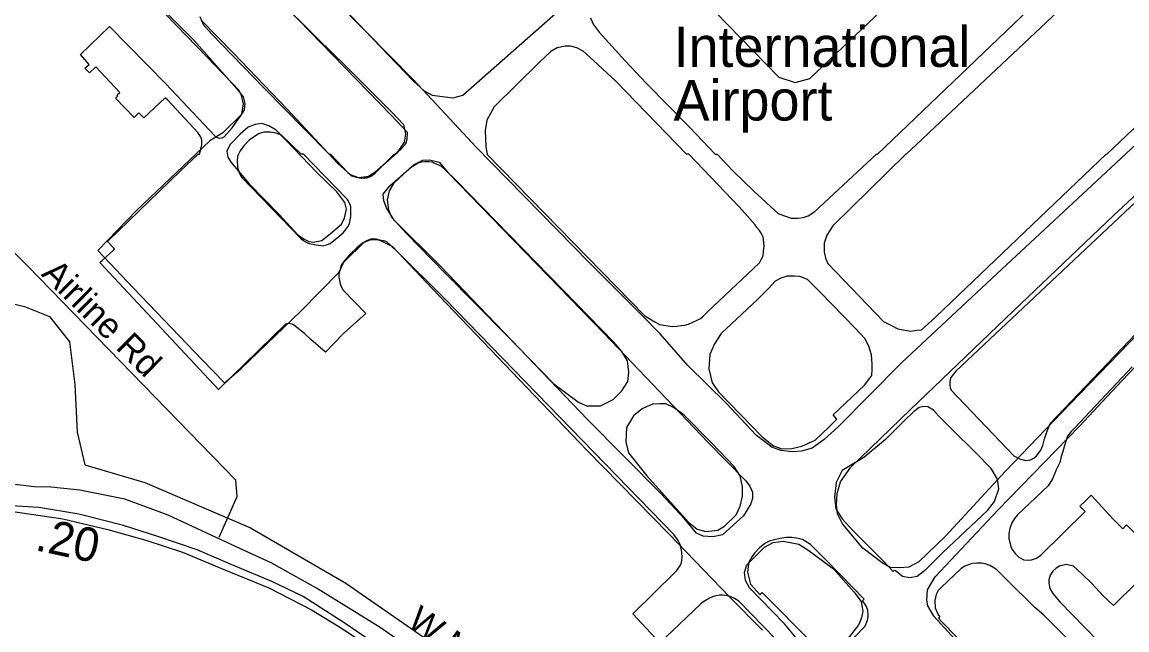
# Model space of a CAD drawing. Extents: x 1662474 to 1856135, y 779280 to 917889.
# Drawn here: x 1718426 to 1722535, y 853233 to 855491 of the extents above; entities that cross this region are included whole.
import ezdxf

# ---------------------------------------------------------------- set-up
doc = ezdxf.new("R2010")
doc.units = 0
for name, color, linetype in [('Exist Aviation Commercial or Municipal Label', 7, 'Continuous'), ('Exist Aviation Commercial or Municipal Perimeter Paved', 7, 'Continuous'), ('Exist Boundary Political City Limit New', 7, 'Continuous'), ('Exist Railroad Mainline', 7, 'Continuous'), ('Exist Road Non-System Type 51', 7, 'Continuous'), ('Exist Road Non-System Type 51 Label', 7, 'Continuous'), ('Exist Road Secondary Mileage Tenths English Label', 7, 'Continuous'), ('Exist Road Secondary Type 51 Label', 7, 'Continuous'), ('Exist Road Secondary Type 51 Undivided 4 Lane Attributed', 7, 'Continuous'), ('Map Preparation Boundary City Limit Buffer Line', 7, 'Continuous')]:
    doc.layers.add(name, color=color, linetype=linetype)

msp = doc.modelspace()

# ---------------------------------------------------------------- linework, layer by layer
at = {"layer": 'Exist Aviation Commercial or Municipal Perimeter Paved'}
for points in [[(1721986.5, 853097.5), (1721816.4, 853283.4), (1721794.7, 853321.7), (1721791, 853343.8), (1721793.4, 853381.7), (1721821.9, 853429.4), (1722054.7, 853677.2), (1722358.4, 853990.1), (1722496.1, 854136.8), (1722814, 854471.7), (1723095.4, 854766.9), (1723297.9, 854976.9), (1723433.6, 855121.4), (1723688.7, 855388.9), (1724010.5, 855723.7), (1724324, 856028.7), (1724679.9, 856359), (1725023.8, 856681.6), (1725298.6, 856934.9)], [(1722867, 855315.4), (1722474.8, 854949.4), (1722070.3, 854573.5), (1721696.3, 854225.1), (1721461.5, 853987.6), (1721408.9, 853940), (1721364.7, 853908.5), (1721324.4, 853896.9), (1721291.4, 853894.4), (1721248.4, 853899.7), (1721214.5, 853912), (1721156.9, 853954.6), (1721044.1, 854075.9), (1720901.5, 854215.5), (1720798.6, 854332.7), (1720729.2, 854403.3), (1720537.3, 854595.5), (1720291.6, 854846.2), (1720113.5, 855028.1), (1720018.5, 855131.1), (1719881.8, 855276.6), (1719705.5, 855454.7), (1719424.6, 855749.7)], [(1722539.2, 855741.8), (1722510.6, 855733.9), (1722482.1, 855718), (1722359.2, 855609.4), (1721799.2, 855080.6), (1721771.1, 855054), (1721713.9, 855000), (1721712.9, 855000), (1721440.8, 854733.8), (1721419.4, 854699), (1721408.8, 854669.7), (1721408.8, 854637.7), (1721414.1, 854613.6), (1721422.1, 854594.9), (1721630.2, 854378.8), (1721662.2, 854362.8), (1721683.2, 854351.9), (1721729.5, 854342.5)], [(1719489.4, 855674.8), (1719698.9, 855460.8), (1719880, 855273.7), (1719921.1, 855235.7), (1719951.6, 855220), (1720000, 855213.9), (1720027.4, 855210.5), (1720065, 855219.4), (1720598.5, 855690.8)], [(1718858.7, 855631.6), (1719066.6, 855423.2), (1719224.8, 855243.5), (1719248.6, 855213.2), (1719254.3, 855189.1), (1719252, 855165.3), (1719239.8, 855145.4), (1719173.1, 855079.9), (1719124.8, 855050.5), (1718851.6, 854791.1), (1718707.9, 854642.6), (1718840.6, 854503.2), (1719096.1, 854236.3), (1719179.2, 854151.3), (1719239.8, 854202.7), (1719464.3, 854418.7), (1719603.9, 854561.3), (1719624.3, 854601.1), (1719701.3, 854676.2), (1719723.3, 854685.9), (1719743.5, 854685.7), (1719763.4, 854677.5), (1719803.2, 854657.1), (1719951.7, 854501.6), (1720276.3, 854162), (1720527.7, 853899.2), (1720830.7, 853589.8), (1721056.5, 853355.3), (1721179.2, 853232)], [(1719370.6, 855584.1), (1719525.2, 855430.5), (1719630.1, 855327.3), (1719711.3, 855246.4)], [(1719143, 855068.2), (1719148, 855063.8), (1719155.6, 855061.4), (1719162.1, 855060.6), (1719170.1, 855061.5), (1719177.5, 855065.5), (1719206.8, 855098.4), (1719243.2, 855149), (1719250.1, 855187.7), (1719242.5, 855218.5), (1719233.6, 855237.2), (1719114.6, 855360.6), (1718920.4, 855560.8)], [(1720540.2, 855507), (1720549.9, 855483.5), (1720572.5, 855453.9), (1720669.1, 855347.8), (1720747.5, 855265), (1720909.9, 855099.2), (1721003, 855000), (1721010.5, 855000), (1721069.1, 854939.2), (1721147, 854862.9), (1721238.1, 854780.4), (1721261.9, 854771.1), (1721286, 854763.1), (1721312.6, 854763.1), (1721331.4, 854765.8), (1721350, 854771.1), (1721374, 854787.1), (1721603.5, 855000), (1721607.6, 855000), (1722198, 855564.2)], [(1719711.3, 855246.4), (1719800.5, 855157.4), (1719844, 855111.1), (1719851.7, 855074.9), (1719847.3, 855045), (1719818.8, 855003.1), (1719738.1, 854931.9), (1719713.8, 854918.2), (1719677.9, 854912.4), (1719647.1, 854923.4), (1719600.3, 854965.4), (1719412.4, 855167.5), (1719212.3, 855375.7), (1719091.5, 855499)], [(1721909.8, 852499.5), (1721091.4, 853338.9), (1721074.9, 853349.6), (1721062.9, 853355.1), (1721044.9, 853360.9), (1721031, 853361.7), (1721019.4, 853361.2), (1721006.5, 853359.9), (1720994.1, 853355.1), (1720982, 853350.4), (1720970, 853343.8), (1720958.2, 853335.8), (1720949.9, 853329.5), (1720897.2, 853279.4), (1720797.6, 853185.1), (1720698, 853292.9), (1720852.4, 853445.2), (1720860.6, 853453.4), (1720869.1, 853464), (1720874.1, 853473), (1720878.2, 853483.6), (1720879.8, 853492.2), (1720880.8, 853501.2), (1720879.8, 853519.9), (1720877.1, 853536.5), (1720873.6, 853550.5), (1720869.1, 853560.1), (1720863.6, 853568.7), (1720849.6, 853586.9), (1720000, 854462.2), (1719817.9, 854641), (1719782.1, 854675), (1719776.5, 854676.9), (1719750.2, 854682.5), (1719748.4, 854682.5), (1719722.2, 854682.5), (1719694.1, 854671.2), (1719692.2, 854669.4), (1719677.4, 854657.7), (1719671.6, 854652.5), (1719647.4, 854630), (1719645.5, 854628.2), (1719623, 854602), (1719613.6, 854590.8), (1719611.2, 854584.4), (1719606.1, 854562.8), (1719604.2, 854556.5), (1719604.5, 854543.6), (1719606.2, 854530.8), (1719609.5, 854518.4), (1719614.4, 854506.4), (1719620.5, 854495), (1719704.8, 854408.6), (1719634.5, 854346.2), (1719619.9, 854333.2), (1719553.9, 854264.4), (1719499.9, 854312.4), (1719475.9, 854333.7), (1719435.9, 854366.2), (1719430.2, 854368.9), (1719423.2, 854370.2), (1719414.6, 854370.9), (1719406, 854368.4), (1719156.9, 854126.5), (1718715, 854597.9), (1718724.4, 854605.8), (1718767.5, 854645), (1718769.4, 854648.8), (1718743.1, 854676.9), (1718745, 854676.9), (1718975.8, 854899.9), (1719013.9, 854937.6), (1719081.1, 855000), (1719085.8, 855000), (1719091, 855018.9), (1719094.6, 855035.1), (1719094.6, 855053.4), (1719089.9, 855065.9), (1719079.5, 855081.5), (1718967.5, 855201.8), (1718957.6, 855210.2), (1718879.2, 855135.5), (1718860.5, 855153.8), (1718843.2, 855137.1), (1718773.2, 855208.1), (1718782.1, 855216.9), (1718780.1, 855220.6), (1718789, 855230), (1718700.4, 855324.6), (1718676.9, 855302.8), (1718659.1, 855320.5), (1718675.4, 855334), (1718643, 855371.6), (1718751.6, 855474.5), (1718960.5, 855262.2), (1719061.6, 855155.8), (1719143, 855068.2)], [(1720843.6, 854360.7), (1720861.6, 854361.5), (1720877.4, 854363.8), (1720890.8, 854365.4), (1720904.1, 854369.2), (1720920.6, 854376.4), (1720936.4, 854383.5), (1720948.9, 854389.8), (1720958.4, 854398.4), (1720975.6, 854414.1), (1721168.2, 854597.2), (1721175.2, 854609), (1721181.6, 854622.4), (1721183.1, 854640.5), (1721185.5, 854657), (1721184.8, 854674.2), (1721181.6, 854692.4), (1721175.2, 854706.5), (1721168.2, 854716.8), (1721158.8, 854728.5), (1721151.8, 854737.9), (1721094.4, 854803.2), (1720905.6, 855000), (1720897.6, 855000), (1720635.5, 855270.7), (1720550.6, 855349.2), (1720513.1, 855383.1), (1720488.8, 855396.2), (1720466.1, 855402.2), (1720445.2, 855401.4), (1720416.5, 855395.2), (1720392.9, 855382.2), (1720349.4, 855341.4), (1720182.1, 855176.9), (1720153.9, 855126.7), (1720147.9, 855088.4), (1720151.2, 855027.4), (1720156, 855000), (1720154.2, 855000), (1720741.5, 854400.1), (1720779.1, 854377.2), (1720797.2, 854367.8), (1720811.4, 854364.6), (1720828.6, 854362.2), (1720843.6, 854360.7)], [(1721729.5, 854342.5), (1721753.8, 854346.7), (1721770.5, 854347.8), (1721782.4, 854357.4), (1721825.1, 854397.4), (1722457.6, 855000), (1722460.5, 855000), (1722803.9, 855326.9)], [(1719198.2, 855035.2), (1719188.1, 855011.4), (1719191, 854988.9), (1719203.6, 854969.2), (1719270.9, 854890.4), (1719383.6, 854775.3), (1719450.9, 854702.5), (1719474.8, 854684.2), (1719492.8, 854676.4), (1719509.2, 854674.1), (1719540.7, 854679.4), (1719573, 854705.2), (1719613.4, 854740.8), (1719625.7, 854764.5), (1719632.1, 854796.4), (1719626.4, 854820.6), (1719596.8, 854861), (1719521.5, 854933.8), (1719438.4, 855020.7), (1719370.9, 855089.5), (1719343.9, 855106.2), (1719317.2, 855114), (1719293.1, 855110.3), (1719266.9, 855100.6), (1719236.8, 855074.8), (1719198.2, 855035.2)], [(1721624.3, 853481.6), (1721552.8, 853536.3), (1721477.6, 853627.1), (1721458.1, 853664.1), (1721454.4, 853697.4), (1721456.9, 853739.4), (1721469.4, 853783.3), (1721507.9, 853837), (1721728.5, 854050.8), (1722112.8, 854418.9), (1722485, 854773.1), (1722751.8, 855020.6)], [(1720010.2, 854931.2), (1720212.3, 854723), (1720590.4, 854334.7), (1720976.5, 853930.4), (1721115.1, 853788.9), (1721132.9, 853766.8), (1721142.6, 853744.8), (1721142.3, 853720.8), (1721136.1, 853700.7), (1721109.6, 853657), (1721030.7, 853585.8), (1720994.8, 853578.1), (1720958.6, 853580.6), (1720934.8, 853592.7), (1720889.3, 853645.3), (1720802.3, 853738.3), (1720529, 854015.2), (1720247.9, 854308.3), (1719980.6, 854585.2), (1719810.2, 854755.2), (1719780.7, 854801.4), (1719771, 854827.6), (1719769.3, 854851.7), (1719793.6, 854883.4), (1719884.6, 854962.4), (1719916.7, 854978.1), (1719940.8, 854979.8), (1719976.6, 854971.5), (1720010.2, 854931.2)], [(1721251, 853905.7), (1721288.8, 853907), (1721326.4, 853915.1), (1721374.9, 853938), (1721426, 853986.4), (1721455.6, 854015.9), (1721442.1, 854032.1), (1721559.2, 854142.4), (1721579.4, 854167.9), (1721586.4, 854178.2), (1721587.9, 854200.2), (1721587.9, 854221.5), (1721584.8, 854254.5), (1721575.4, 854286.8), (1721560.4, 854315.1), (1721525.9, 854352.8), (1721394.6, 854487.2), (1721346.6, 854534.4), (1721318.4, 854545.4), (1721298.8, 854547.8), (1721271.1, 854546.9), (1721248.4, 854539.9), (1721226.8, 854528.2), (1721202.6, 854502.8), (1721160.9, 854461), (1721026.2, 854334.7), (1721000.8, 854295.7), (1720983.2, 854256.7), (1720980.5, 854202.9), (1720992.6, 854150.4), (1721015.5, 854116.8), (1721178.4, 853950), (1721220.1, 853916.4), (1721251, 853905.7)], [(1722797.1, 854561.9), (1722323.3, 854072.5), (1722082.4, 853820.9), (1721859.7, 853581.1), (1721760.5, 853486.1), (1721724.3, 853466.4), (1721690.2, 853462.9), (1721654.2, 853465.2), (1721624.3, 853481.6)], [(1722555, 854209.9), (1722339.4, 853982.5), (1722328, 853969.4), (1722313.6, 853952.1), (1722304.4, 853922.2), (1722296.4, 853895.8), (1722290.6, 853877.4), (1722284.9, 853855), (1722272.2, 853827.4), (1722257.9, 853794.7), (1722242.4, 853767.6), (1722127.9, 853660.2), (1722117, 853646.2), (1722106.8, 853630.5), (1722099.5, 853610), (1722095.9, 853591.2), (1722095.2, 853571.9), (1722100.1, 853553.2), (1722103.8, 853541.1), (1722109.1, 853530.2), (1722117.6, 853518.1), (1722132.8, 853503), (1722151.5, 853493.2), (1722167.9, 853491.5), (1722180.5, 853492.8), (1722198.1, 853499.4), (1722215, 853510.9), (1722380.2, 853672.2), (1722359.8, 853692.6), (1722379.6, 853710.9), (1722402.4, 853734), (1722484.2, 853644.2), (1722519.5, 853608.8), (1722533.9, 853623), (1722660.4, 853495.4), (1722484.8, 853323), (1722445.8, 853360.8), (1722405.4, 853403.7), (1722367.8, 853441.4), (1722336.5, 853470), (1722309.1, 853475.2), (1722284.5, 853470), (1722271.8, 853461.8), (1722259.6, 853451.1), (1722249, 853435.9), (1722244.4, 853419.2), (1722243.9, 853406), (1722247.9, 853386.2), (1722259.6, 853367.6), (1722284.9, 853336.7), (1722760.6, 852849.8)], [(1721726.8, 853427.4), (1721755, 853432.8), (1721788.6, 853458.4), (1721851.9, 853521.5), (1722016, 853676.2), (1722043, 853709.8), (1722059.1, 853756.9), (1722053.8, 853793.2), (1722029.5, 853832.2), (1721971.6, 853891.4), (1721884.1, 853978.8), (1721835.8, 854027.5), (1721815.5, 854049), (1721794, 854061.1), (1721777.9, 854062.4), (1721761.8, 854059.8), (1721741.5, 854043.6), (1721707.9, 854011.4), (1721636.5, 853939.8), (1721557.1, 853873.9), (1721476.4, 853825.4), (1721453.5, 853781), (1721446.8, 853725.9), (1721452.1, 853682.9), (1721476.4, 853645.2), (1721516.8, 853600.9), (1721631.1, 853486.5), (1721665, 853450.2), (1721668.9, 853453), (1721672.5, 853455.2), (1721699.8, 853432.8), (1721726.8, 853427.4)], [(1721133.8, 853486.6), (1721186.5, 853540.2), (1721218.7, 853557.7), (1721257, 853562.1), (1721314.8, 853550.8), (1721348.6, 853530.5), (1721443.8, 853459.5), (1721519.1, 853374.5), (1721546.6, 853338.3), (1721552.2, 853302.2), (1721547.9, 853278.1), (1721537.8, 853252.3), (1721476.8, 853174.9), (1721440.4, 853147.2), (1721420.5, 853139.4), (1721380.5, 853141.8), (1721342.6, 853158.4), (1721261.5, 853255.3), (1721130.8, 853388.6), (1721116.1, 853416.5), (1721112.9, 853445.6), (1721119.7, 853470.9), (1721133.8, 853486.6)], [(1722312.5, 853201.1), (1722225.9, 853287.7), (1722192.9, 853316.4), (1722088.6, 853418.2), (1722051.5, 853455.5), (1722039.4, 853463.4), (1722024.5, 853472.2), (1722007.8, 853478.4), (1721994.8, 853480.7), (1721977, 853481.1), (1721959.4, 853479.2), (1721945.9, 853474.6), (1721931.9, 853469), (1721917.9, 853460.7), (1721844.2, 853389.9), (1721833.4, 853379.4), (1721825.4, 853364.4), (1721820, 853341.5), (1721821.4, 853314.6), (1721833.5, 853289), (1721839.4, 853284), (1721834, 853276.7), (1721846.9, 853262.2), (1722073, 853030.9)]]:
    msp.add_lwpolyline(points, dxfattribs=at)
at = {"layer": 'Exist Boundary Political City Limit New'}
msp.add_lwpolyline([(1718313.6, 854462.4), (1718435, 854434.4), (1718528.4, 854397), (1718603, 854303.5), (1718621.8, 854144.6), (1718631, 853967.1), (1718659, 853845.6), (1718883.1, 853780.1), (1719275.1, 853611.9), (1719629.9, 853406.2), (1720451.4, 852836.1)], dxfattribs=at)
at = {"layer": 'Exist Railroad Mainline'}
msp.add_lwpolyline([(1719796.9, 853141.9), (1719620.1, 853261.7), (1719471, 853357.4), (1719355.4, 853412.6), (1719204, 853476.3), (1719077.1, 853530.3), (1718931, 853579.3), (1718803.2, 853620.5), (1718637.6, 853662.3), (1718487.8, 853688), (1718365.7, 853695.3), (1718295.5, 853686.1), (1718417.4, 853668.8), (1718577.4, 853644.9), (1718745, 853605.3), (1718886.7, 853565.6), (1719022.7, 853521.4), (1719173.9, 853458.5), (1719343.3, 853388.8), (1719502.5, 853306.9), (1719603.9, 853245.9), (1719735.1, 853160.5)], dxfattribs=at)
at = {"layer": 'Exist Road Non-System Type 51'}
msp.add_line((1719156.9, 854126.5), (1719155, 854124.6), dxfattribs=at)
for points in [[(1720765.9, 855774.2), (1721239.8, 855287.1), (1721301.1, 855266.6), (1721355.1, 855282.1), (1722247.9, 856129.1)], [(1719688.2, 854912), (1719699.9, 854912.2), (1719708, 854912.8), (1719722.1, 854918), (1719738.9, 854930.2), (1719810.4, 855000), (1719812.1, 855000), (1719834.2, 855019.6), (1719850.9, 855037), (1719853.9, 855043.2), (1719857.1, 855051.5), (1719858.1, 855057.2), (1719858.4, 855065.2), (1719858.8, 855072.5), (1719858.8, 855081.4), (1719798.6, 855145.8), (1719494.8, 855457.1), (1719385.1, 855571.1)], [(1719087.1, 855512.4), (1719099.2, 855482.8), (1719130.6, 855448), (1719325.9, 855246.4), (1719479.1, 855091.4), (1719568.1, 855000), (1719573.5, 855000), (1719637.9, 854931.9), (1719644.9, 854926.2), (1719652.6, 854919.9), (1719668.4, 854914.7), (1719681.2, 854912.8), (1719688.2, 854912)], [(1719546.2, 854660.5), (1719561.9, 854664.8), (1719571.6, 854668.2), (1719598.4, 854689.9), (1719603.8, 854694.4), (1719620.6, 854708.4), (1719638.6, 854731.2), (1719640.4, 854735.4), (1719642.5, 854739.4), (1719644.2, 854743.4), (1719648.1, 854768.8), (1719648.6, 854778), (1719649.2, 854789.9), (1719648.1, 854804.5), (1719645.6, 854813.2), (1719640.5, 854824.9), (1719639, 854828.4), (1719636.5, 854832.6), (1719632.8, 854836.4), (1719473, 855000), (1719463.6, 855000), (1719390.8, 855071.4), (1719371, 855079.2), (1719350, 855081.9), (1719325.5, 855081.9), (1719305.1, 855076.6), (1719270.1, 855052.9), (1719250.8, 855032), (1719237.1, 855012.7), (1719231.4, 855000), (1719229.5, 854996.6), (1719227.8, 854993), (1719225.8, 854972.5), (1719226.8, 854959.1), (1719227.8, 854952.2), (1719230.5, 854940.5), (1719232.9, 854933.1), (1719239.2, 854919.1), (1719242.8, 854914.1), (1719462.4, 854686.9), (1719463.4, 854686), (1719472.2, 854679.5), (1719474.9, 854677.1), (1719489.4, 854670.2), (1719494, 854668.2), (1719512.5, 854664.7), (1719519.5, 854663.1), (1719536.9, 854660.9), (1719546.2, 854660.5)], [(1722757, 855000), (1721898.1, 854193.8), (1721879.8, 854171), (1721877.4, 854161.9), (1721876.9, 854152), (1721876.9, 854143.4), (1721878, 854133.1), (1721881.1, 854123.9), (1722114.1, 853879.7), (1722134.9, 853868.2), (1722158.8, 853862.2)], [(1720577.4, 854065.7), (1720624.5, 854088.5), (1720656.9, 854120.8), (1720678.5, 854155.4), (1720682.8, 854191.1), (1720677.5, 854233.2), (1720656.4, 854266.8), (1720627, 854301.5), (1720487.2, 854445.5), (1720237.8, 854700.9), (1720041.9, 854901), (1720000, 854942.8), (1719985.8, 854954.2), (1719973, 854961.5), (1719963.5, 854965.2), (1719951.1, 854970.4), (1719939.1, 854972), (1719924.4, 854972.2), (1719910, 854970.8), (1719898.6, 854967.7), (1719866.4, 854947.5), (1719807.1, 854891), (1719791, 854864.1), (1719784.2, 854830.5), (1719788.4, 854794.2), (1719800.5, 854766), (1719855.6, 854705.4), (1720000, 854558.9), (1720225.9, 854329.8), (1720403.5, 854146.9), (1720495.4, 854079.1), (1720525, 854065.7), (1720577.4, 854065.7)], [(1719159.6, 853577.2), (1719226.1, 853728.4), (1719221.1, 853788.7), (1718447.6, 854584.8), (1718350.5, 854680.2), (1718293.4, 854738.8), (1718203.9, 854753.2)], [(1722158.8, 853862.2), (1722176.8, 853864.2), (1722188.2, 853871), (1722198.1, 853879.7), (1722207.2, 853891.2), (1722214.8, 853900.9), (1722221.6, 853917.6), (1722228.5, 853942.9), (1722238.2, 853971.6), (1722249.8, 853999.8), (1722807.9, 854583.2)], [(1720969.5, 853598.5), (1721013.9, 853603.9), (1721038.1, 853618.7), (1721081.1, 853660.4), (1721097.2, 853692.6), (1721105.4, 853730.2), (1721105.4, 853763.9), (1721096, 853805.6), (1721074.4, 853840.5), (1720992.8, 853925.2), (1720886.6, 854032.4), (1720848.8, 854058.7), (1720820.4, 854072.4), (1720798.4, 854073.4), (1720772, 854071.2), (1720751, 854062.9), (1720732.6, 854054.4), (1720700.2, 854028.8), (1720673.4, 853984.4), (1720670.8, 853932), (1720681.5, 853890.2), (1720750.1, 853805.6), (1720904.9, 853633.5), (1720937.1, 853606.5), (1720969.5, 853598.5)], [(1721519.1, 853203.5), (1721560.9, 853246.5), (1721570.2, 853269.4), (1721572.9, 853281.6), (1721572.9, 853290.5), (1721571.9, 853304.9), (1721566.2, 853319.1), (1721557.5, 853332.7), (1721551.6, 853340.6), (1721558, 853346.5), (1721471.2, 853436.4), (1721409.8, 853498.1), (1721358.6, 853549.8), (1721328.9, 853569), (1721305.5, 853574.2), (1721289.1, 853576.2), (1721267.4, 853575.8), (1721245, 853571.8), (1721223.1, 853567.9), (1721203.9, 853561.9), (1721188, 853553.9), (1721169.1, 853537.5), (1721149.8, 853517.8), (1721139.6, 853504.7), (1721128.9, 853484.5), (1721123.5, 853446.9), (1721135.6, 853402.5), (1721169.8, 853364.4), (1721178.9, 853372), (1721367, 853181.9)]]:
    msp.add_lwpolyline(points, dxfattribs=at)
at = {"layer": 'Exist Road Secondary Type 51 Undivided 4 Lane Attributed'}
msp.add_lwpolyline([(1723360.1, 850712.9), (1722589.8, 851212.3), (1722190.2, 851495.9), (1721851.9, 851726.9), (1721599.4, 851915.2), (1721318.9, 852111.8), (1721106.3, 852275.8), (1720869.7, 852447.9), (1720674.7, 852587.5), (1720469.9, 852731.4), (1720205.4, 852919.8), (1719958.8, 853102), (1719757.9, 853241.9), (1719521, 853388), (1719351.8, 853481.5), (1719220.2, 853542.6), (1718969, 853659), (1718807.6, 853718.3), (1718641.4, 853752.6), (1718532.7, 853763.6), (1718471.8, 853764.6), (1718174.3, 853799.4)], dxfattribs=at)
at = {"layer": 'Map Preparation Boundary City Limit Buffer Line'}
msp.add_lwpolyline([(1718313.6, 854462.4), (1718435, 854434.4), (1718528.4, 854397), (1718603, 854303.5), (1718621.8, 854144.6), (1718631, 853967.1), (1718659, 853845.6), (1718883.1, 853780.1), (1719275.1, 853611.9), (1719629.9, 853406.2), (1720451.4, 852836.1)], dxfattribs=at)

# ---------------------------------------------------------------- texts
at = {"layer": 'Exist Aviation Commercial or Municipal Label'}
for s, p in [('International', (1720848.9, 855325)), ('Airport', (1720848.9, 855125.7))]:
    msp.add_text(s, height=150, dxfattribs=at).set_placement(p)
at = {"layer": 'Exist Road Non-System Type 51 Label'}
msp.add_text('Airline Rd', height=95, rotation=315.4043, dxfattribs=at).set_placement((1718493.8, 854551.7))
at = {"layer": 'Exist Road Secondary Mileage Tenths English Label'}
msp.add_text('.20', height=125, rotation=347.8896, dxfattribs=at).set_placement((1718471, 853529.5))
at = {"layer": 'Exist Road Secondary Type 51 Label'}
msp.add_text('W Market St', height=95, rotation=324.6806, dxfattribs=at).set_placement((1719853.5, 853250.1))

doc.saveas('drawing.dxf')
